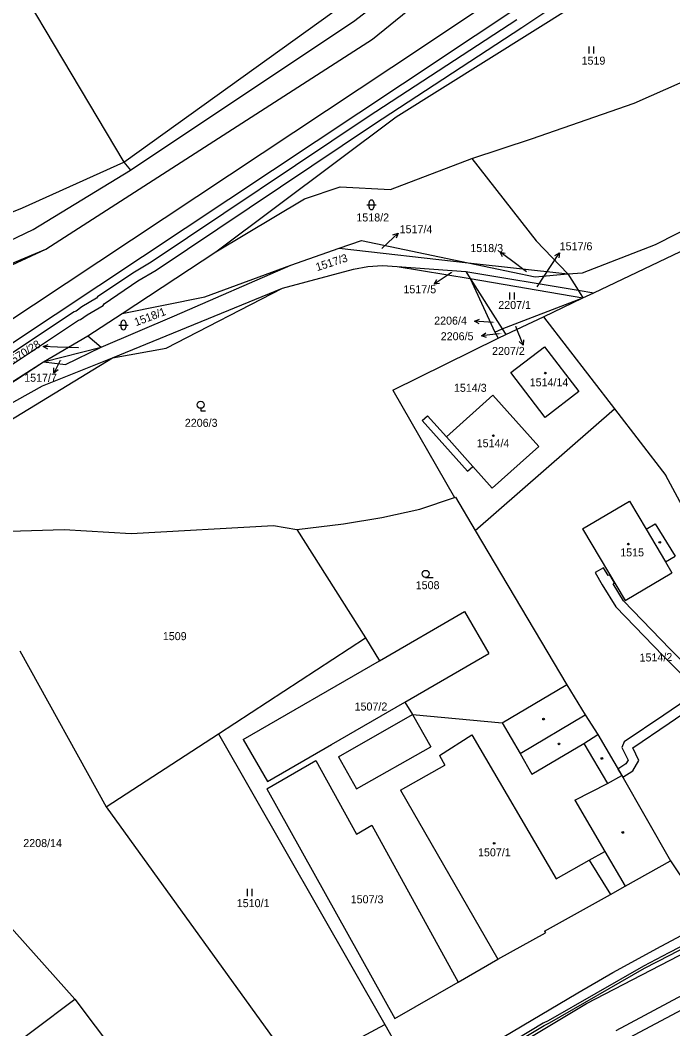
# Model space of a CAD drawing. Extents: x -785744 to -782822, y -1067550 to -1063910.
# Drawn here: x -784600.3 to -784461.6, y -1065501.6 to -1065287.5 of the extents above; entities that cross this region are included whole.
import ezdxf

# ---------------------------------------------------------------- set-up
doc = ezdxf.new("R2010")
doc.units = 0
for name, color, linetype in [('Hranice parcel', 7, 'Continuous'), ('Parcelní čísla', 7, 'Continuous'), ('Pop_ČP_popisy', 7, 'Continuous'), ('Poz_předměty', 7, 'Continuous'), ('Vnitřní kresba', 7, 'Continuous'), ('Věcná břemena k části', 7, 'Continuous'), ('Značky budov', 7, 'Continuous'), ('Značky kultur', 7, 'Continuous')]:
    doc.layers.add(name, color=color, linetype=linetype)

msp = doc.modelspace()

# ---------------------------------------------------------------- linework, layer by layer
at = {"layer": 'Hranice parcel'}
for p, q in [((-784590.62, -1065360.54), (-784583.03, -1065356.9)), ((-784496.05, -1065362.27), (-784488.9, -1065356.79)), ((-784488.9, -1065356.79), (-784481.6, -1065366.31)), ((-784595.34, -1065360.02), (-784590.62, -1065360.54)), ((-784488.73, -1065371.81), (-784496.05, -1065362.27)), ((-784481.6, -1065366.31), (-784488.73, -1065371.81)), ((-784449.44, -1065409.6), (-784463.06, -1065384.11))]:
    msp.add_line(p, q, dxfattribs=at)
for points in [[(-784525.39, -1065291.49), (-784458.2, -1065236.9)], [(-784613.69, -1065258.26), (-784578.25, -1065317.58)], [(-784529.14, -1065287.53), (-784497.16, -1065262.83)], [(-784578.25, -1065317.58), (-784530.8, -1065283.58)], [(-784520.38, -1065307.98), (-784482.12, -1065284.05)], [(-784576.84, -1065319.32), (-784529.14, -1065287.53)], [(-784469.84, -1065305.08), (-784435.56, -1065289.93)], [(-784594.82, -1065336.1), (-784525.39, -1065291.49)], [(-784491.61, -1065312.62), (-784469.84, -1065305.08)], [(-784558.68, -1065336.67), (-784520.38, -1065307.98)], [(-784504.3, -1065316.81), (-784491.61, -1065312.62)], [(-784478.41, -1065345.32), (-784415.58, -1065315.4)], [(-784599.77, -1065327.33), (-784578.25, -1065317.58)], [(-784578.25, -1065317.58), (-784576.84, -1065319.32)], [(-784521.59, -1065323.41), (-784504.3, -1065316.81)], [(-784504.3, -1065316.81), (-784490.62, -1065334.33)], [(-784597.52, -1065331.89), (-784576.84, -1065319.32)], [(-784539.85, -1065325.36), (-784532.28, -1065322.83)], [(-784532.28, -1065322.83), (-784521.59, -1065323.41)], [(-784465.27, -1065335.11), (-784442.86, -1065323.7)], [(-784558.68, -1065336.67), (-784539.85, -1065325.36)], [(-784609.19, -1065331.02), (-784599.77, -1065327.33)], [(-784646.63, -1065355.37), (-784597.52, -1065331.89)], [(-784532.5, -1065335.88), (-784527.78, -1065334.24)], [(-784527.78, -1065334.24), (-784505.11, -1065338.95)], [(-784490.62, -1065334.33), (-784483.88, -1065341.33)], [(-784646.59, -1065357.7), (-784594.82, -1065336.1)], [(-784644.83, -1065359.28), (-784594.82, -1065336.1)], [(-784578.58, -1065349.7), (-784558.68, -1065336.67)], [(-784542.77, -1065339.44), (-784532.5, -1065335.88)], [(-784532.5, -1065335.88), (-784505.11, -1065338.95)], [(-784480.78, -1065341.07), (-784465.27, -1065335.11)], [(-784505.11, -1065338.95), (-784490.82, -1065341.92)], [(-784505.11, -1065338.95), (-784483.88, -1065341.33)], [(-784567.48, -1065350.21), (-784542.77, -1065339.44)], [(-784561.01, -1065346.18), (-784542.77, -1065339.44)], [(-784544.54, -1065344.33), (-784529.46, -1065340.35)], [(-784529.46, -1065340.35), (-784526.42, -1065339.75)], [(-784526.42, -1065339.75), (-784523.27, -1065339.53)], [(-784523.27, -1065339.53), (-784520.19, -1065339.76)], [(-784520.19, -1065339.76), (-784504.68, -1065342.27)], [(-784520.19, -1065339.76), (-784505.6, -1065340.82)], [(-784505.6, -1065340.82), (-784481.74, -1065344.77)], [(-784505.6, -1065340.82), (-784504.68, -1065342.27)], [(-784490.82, -1065341.92), (-784483.88, -1065341.33)], [(-784483.88, -1065341.33), (-784480.78, -1065341.07)], [(-784504.68, -1065342.27), (-784497.84, -1065353.02)], [(-784504.68, -1065342.27), (-784480.72, -1065346.42)], [(-784504.68, -1065342.27), (-784499.4, -1065353.72)], [(-784580.66, -1065359.17), (-784544.54, -1065344.33)], [(-784481.74, -1065344.77), (-784478.41, -1065345.32)], [(-784480.72, -1065346.42), (-784478.41, -1065345.32)], [(-784578.58, -1065349.7), (-784561.01, -1065346.18)], [(-784497.84, -1065353.02), (-784480.72, -1065346.42)], [(-784489.11, -1065350.41), (-784480.72, -1065346.42)], [(-784585.9, -1065354.49), (-784578.58, -1065349.7)], [(-784583.03, -1065356.9), (-784567.48, -1065350.21)], [(-784497.09, -1065354.2), (-784489.11, -1065350.41)], [(-784489.11, -1065350.41), (-784474, -1065369.96)], [(-784499.4, -1065353.72), (-784497.84, -1065353.02)], [(-784499.4, -1065353.72), (-784498.72, -1065355)], [(-784498.72, -1065355), (-784497.09, -1065354.2)], [(-784497.84, -1065353.02), (-784497.09, -1065354.2)], [(-784595.34, -1065360.02), (-784585.9, -1065354.49)], [(-784585.9, -1065354.49), (-784583.03, -1065356.9)], [(-784521.1, -1065365.99), (-784498.72, -1065355)], [(-784595.34, -1065360.02), (-784583.03, -1065356.9)], [(-784705.42, -1065430.35), (-784595.34, -1065360.02)], [(-784632.51, -1065384.25), (-784595.34, -1065360.02)], [(-784621.81, -1065384.18), (-784580.66, -1065359.17)], [(-784595.55, -1065365.09), (-784580.66, -1065359.17)], [(-784607.11, -1065371.52), (-784595.55, -1065365.09)], [(-784521.1, -1065365.99), (-784508, -1065388.82)], [(-784509.72, -1065375.93), (-784499.84, -1065367.09)], [(-784499.84, -1065367.09), (-784490.1, -1065377.95)], [(-784503.57, -1065395.82), (-784474, -1065369.96)], [(-784474, -1065369.96), (-784463.06, -1065384.11)], [(-784514.85, -1065372.46), (-784513.72, -1065371.45)], [(-784514.85, -1065372.46), (-784505.24, -1065383.2)], [(-784513.72, -1065371.45), (-784509.72, -1065375.93)], [(-784499.95, -1065386.8), (-784490.1, -1065377.95)], [(-784505.24, -1065383.2), (-784504.11, -1065382.19)], [(-784504.11, -1065382.19), (-784499.95, -1065386.8)], [(-784515.33, -1065391.29), (-784508, -1065388.82)], [(-784508, -1065388.82), (-784507.77, -1065388.74)], [(-784507.77, -1065388.74), (-784503.57, -1065395.82)], [(-784480.77, -1065395.43), (-784470.81, -1065389.54)], [(-784470.81, -1065389.54), (-784467.26, -1065395.55)], [(-784523.46, -1065393.04), (-784515.33, -1065391.29)], [(-784576.66, -1065396.45), (-784546.44, -1065394.76)], [(-784546.44, -1065394.76), (-784541.49, -1065395.6)], [(-784541.49, -1065395.6), (-784531.55, -1065394.37)], [(-784531.55, -1065394.37), (-784523.46, -1065393.04)], [(-784467.26, -1065395.55), (-784465.33, -1065394.41)], [(-784465.33, -1065394.41), (-784461.12, -1065401.25)], [(-784611.81, -1065396.24), (-784590.89, -1065395.61)], [(-784590.89, -1065395.61), (-784576.66, -1065396.45)], [(-784541.49, -1065395.6), (-784526.9, -1065418.58)], [(-784503.57, -1065395.82), (-784484.12, -1065428.54)], [(-784480.77, -1065395.43), (-784471.74, -1065410.67)], [(-784463.18, -1065402.46), (-784461.12, -1065401.25)], [(-784463.18, -1065402.46), (-784461.83, -1065404.76)], [(-784471.74, -1065410.67), (-784461.83, -1065404.76)], [(-784523.93, -1065423.44), (-784505.84, -1065413.02)], [(-784505.84, -1065413.02), (-784500.7, -1065421.94)], [(-784558.15, -1065438.94), (-784526.9, -1065418.58)], [(-784526.9, -1065418.58), (-784523.93, -1065423.44)], [(-784600.35, -1065421.32), (-784581.99, -1065454.44)], [(-784518.55, -1065432.24), (-784500.7, -1065421.94)], [(-784552.89, -1065440.14), (-784523.93, -1065423.44)], [(-784497.84, -1065436.6), (-784484.31, -1065428.65)], [(-784484.31, -1065428.65), (-784484.12, -1065428.54)], [(-784484.12, -1065428.54), (-784480.24, -1065434.92)], [(-784534.14, -1065441.22), (-784518.55, -1065432.24)], [(-784518.55, -1065432.24), (-784516.93, -1065434.89)], [(-784516.93, -1065434.89), (-784497.84, -1065436.6)], [(-784480.24, -1065434.92), (-784477.51, -1065439.14)], [(-784581.99, -1065454.44), (-784558.15, -1065438.94)], [(-784558.15, -1065438.94), (-784522.78, -1065500.65)], [(-784477.51, -1065439.14), (-784472.46, -1065447.82)], [(-784552.89, -1065440.14), (-784547.74, -1065449.06)], [(-784547.74, -1065449.06), (-784534.14, -1065441.22)], [(-784547.87, -1065450.64), (-784537.48, -1065444.64)], [(-784537.48, -1065444.64), (-784528.8, -1065460.28)], [(-784472.46, -1065447.82), (-784462.08, -1065465.95)], [(-784547.87, -1065450.64), (-784520.68, -1065499.44)], [(-784581.99, -1065454.44), (-784541.45, -1065510.67)], [(-784528.8, -1065460.28), (-784525.52, -1065458.38)], [(-784525.52, -1065458.38), (-784507.23, -1065491.71)], [(-784620.39, -1065459.86), (-784588.68, -1065495.28)], [(-784462.08, -1065465.95), (-784458.03, -1065471.92)], [(-784464.11, -1065484.06), (-784454.24, -1065478.84)], [(-784474.32, -1065489.65), (-784464.11, -1065484.06)], [(-784481.8, -1065493.94), (-784474.32, -1065489.65)], [(-784473.04, -1065504.64), (-784447.2, -1065490.88)], [(-784520.68, -1065499.44), (-784507.23, -1065491.71)], [(-784633, -1065528.56), (-784588.68, -1065495.28)], [(-784588.68, -1065495.28), (-784571.41, -1065518.25)], [(-784515.32, -1065513.87), (-784481.8, -1065493.94)], [(-784541.45, -1065510.67), (-784522.78, -1065500.65)], [(-784522.78, -1065500.65), (-784515.32, -1065513.87)]]:
    msp.add_lwpolyline(points, dxfattribs=at)
at = {"layer": 'Pop_ČP_popisy'}
for p, q in [((-784522.17, -1065334.75), (-784519.99, -1065332.69)), ((-784495.9, -1065338.49), (-784498.3, -1065336.69)), ((-784487.34, -1065339.34), (-784485.7, -1065336.83)), ((-784509.78, -1065341.81), (-784512.28, -1065343.47)), ((-784500.74, -1065351.55), (-784503.73, -1065351.37)), ((-784499.27, -1065354.15), (-784502.25, -1065354.47)), ((-784494.56, -1065353.67), (-784493.43, -1065356.45)), ((-784592.37, -1065356.85), (-784595.37, -1065356.75)), ((-784591.75, -1065359.69), (-784593.09, -1065362.37))]:
    msp.add_line(p, q, dxfattribs=at)
for points in [[(-784521.06, -1065333.01), (-784519.99, -1065332.69), (-784520.37, -1065333.74)], [(-784523.45, -1065335.95), (-784522.17, -1065334.75)], [(-784497.8, -1065337.69), (-784498.3, -1065336.69), (-784497.2, -1065336.89)], [(-784486.66, -1065337.39), (-784485.7, -1065336.83), (-784485.83, -1065337.94)], [(-784492.72, -1065340.86), (-784495.9, -1065338.49)], [(-784508.62, -1065341.03), (-784509.78, -1065341.81)], [(-784490.44, -1065344.06), (-784487.34, -1065339.34)], [(-784511.17, -1065343.34), (-784512.28, -1065343.47), (-784511.72, -1065342.5)], [(-784502.77, -1065351.93), (-784503.73, -1065351.37), (-784502.71, -1065350.93)], [(-784499.8, -1065351.61), (-784500.74, -1065351.55)], [(-784501.21, -1065354.86), (-784502.25, -1065354.47), (-784501.31, -1065353.86)], [(-784498.48, -1065354.07), (-784499.27, -1065354.15)], [(-784495.05, -1065352.45), (-784494.56, -1065353.67)], [(-784594.39, -1065357.28), (-784595.37, -1065356.75), (-784594.35, -1065356.28)], [(-784493.35, -1065355.34), (-784493.43, -1065356.45), (-784494.27, -1065355.71)], [(-784587.9, -1065357.01), (-784592.37, -1065356.85)], [(-784592.2, -1065361.7), (-784593.09, -1065362.37), (-784593.09, -1065361.26)]]:
    msp.add_lwpolyline(points, dxfattribs=at)
at = {"layer": 'Poz_předměty'}
for points in [[(-784475.29, -1065266.76), (-784521.3, -1065297.53)], [(-784519.05, -1065300.99), (-784472.93, -1065270.24)], [(-784521.3, -1065297.53), (-784625.09, -1065366.22)], [(-784620.56, -1065368.26), (-784519.05, -1065300.99)]]:
    msp.add_lwpolyline(points, dxfattribs=at)
at = {"layer": 'Vnitřní kresba'}
for points in [[(-784483.88, -1065341.33), (-784481.74, -1065344.77)], [(-784569.27, -1065357.12), (-784544.54, -1065344.33)], [(-784481.74, -1065344.77), (-784480.72, -1065346.42)], [(-784580.66, -1065359.17), (-784569.27, -1065357.12)], [(-784509.72, -1065375.93), (-784504.11, -1065382.19)], [(-784467.26, -1065395.55), (-784463.18, -1065402.46)], [(-784532.64, -1065443.87), (-784516.93, -1065434.89)], [(-784516.93, -1065434.89), (-784513.04, -1065441.75)], [(-784494.06, -1065443.13), (-784480.24, -1065434.92)], [(-784497.84, -1065436.6), (-784494.06, -1065443.13)], [(-784511.16, -1065443.6), (-784504.31, -1065439.21)], [(-784504.31, -1065439.21), (-784486.4, -1065469.76)], [(-784480.53, -1065441.02), (-784477.51, -1065439.14)], [(-784528.78, -1065450.68), (-784513.04, -1065441.75)], [(-784491.54, -1065447.5), (-784480.53, -1065441.02)], [(-784480.53, -1065441.02), (-784475.5, -1065449.53)], [(-784532.64, -1065443.87), (-784528.78, -1065450.68)], [(-784511.16, -1065443.6), (-784510.03, -1065445.59)], [(-784494.06, -1065443.13), (-784491.54, -1065447.5)], [(-784519.48, -1065450.93), (-784510.03, -1065445.59)], [(-784475.5, -1065449.53), (-784472.46, -1065447.82)], [(-784482.42, -1065453.06), (-784475.5, -1065449.53)], [(-784519.48, -1065450.93), (-784498.75, -1065486.84)], [(-784482.42, -1065453.06), (-784476.03, -1065463.92)], [(-784479.36, -1065465.8), (-784476.03, -1065463.92)], [(-784476.03, -1065463.92), (-784471.7, -1065471.31)], [(-784486.4, -1065469.76), (-784479.36, -1065465.8)], [(-784479.36, -1065465.8), (-784474.87, -1065473.07)], [(-784471.7, -1065471.31), (-784462.08, -1065465.95)], [(-784474.87, -1065473.07), (-784471.7, -1065471.31)], [(-784488.88, -1065480.88), (-784474.87, -1065473.07)], [(-784498.75, -1065486.84), (-784488.68, -1065481.23)], [(-784488.88, -1065480.88), (-784488.68, -1065481.23)], [(-784479.97, -1065496.19), (-784452.48, -1065482.03)], [(-784507.23, -1065491.71), (-784498.75, -1065486.84)], [(-784473.63, -1065501.97), (-784448.33, -1065488.45)], [(-784516.64, -1065518.22), (-784479.97, -1065496.19)]]:
    msp.add_lwpolyline(points, dxfattribs=at)
at = {"layer": 'Věcná břemena k části'}
for p, q in [((-784493.67, -1065289.04), (-784465.14, -1065269.81)), ((-784494.77, -1065287.38), (-784526.33, -1065307.97)), ((-784525.23, -1065309.63), (-784493.67, -1065289.04)), ((-784526.33, -1065307.97), (-784572.47, -1065338.83)), ((-784571.39, -1065340.51), (-784525.23, -1065309.63)), ((-784572.47, -1065338.83), (-784576.32, -1065341.14)), ((-784576.32, -1065341.14), (-784583.81, -1065346.21)), ((-784575.24, -1065342.82), (-784571.39, -1065340.51)), ((-784582.41, -1065347.67), (-784575.24, -1065342.82)), ((-784584.03, -1065346.5), (-784587.17, -1065348.32)), ((-784583.81, -1065346.21), (-784584.03, -1065346.5)), ((-784582.67, -1065348.02), (-784582.41, -1065347.67)), ((-784588.78, -1065349.36), (-784626.31, -1065374.34)), ((-784588.38, -1065349.22), (-784588.78, -1065349.36)), ((-784587.17, -1065348.32), (-784588.38, -1065349.22)), ((-784586.07, -1065350), (-784582.67, -1065348.02)), ((-784625.21, -1065376), (-784587.88, -1065351.16)), ((-784587.88, -1065351.16), (-784587.44, -1065351)), ((-784587.44, -1065351), (-784586.07, -1065350))]:
    msp.add_line(p, q, dxfattribs=at)
for points in [[(-784476.35, -1065403.7), (-784478.11, -1065404.74)], [(-784478.11, -1065404.74), (-784476.6, -1065407.31)], [(-784475.35, -1065405.39), (-784476.35, -1065403.7)], [(-784474.99, -1065405.18), (-784475.35, -1065405.39)], [(-784473.96, -1065406.92), (-784474.99, -1065405.18)], [(-784476.6, -1065407.31), (-784473.74, -1065411.99)], [(-784474.31, -1065407.12), (-784473.96, -1065406.92)], [(-784472.11, -1065410.73), (-784474.31, -1065407.12)], [(-784473.74, -1065411.99), (-784463.63, -1065422.4)], [(-784462.17, -1065420.96), (-784472.11, -1065410.73)], [(-784463.63, -1065422.4), (-784456.48, -1065429.54)], [(-784455.18, -1065427.94), (-784462.17, -1065420.96)], [(-784458.6, -1065431.71), (-784463.54, -1065435)], [(-784463.54, -1065435), (-784471.92, -1065440.67)], [(-784462.4, -1065436.68), (-784458.31, -1065433.96)], [(-784470.12, -1065441.91), (-784462.4, -1065436.68)], [(-784471.92, -1065440.67), (-784472.42, -1065441.84)], [(-784472.42, -1065441.84), (-784471.1, -1065444.54)], [(-784468.8, -1065444.62), (-784470.12, -1065441.91)], [(-784471.58, -1065445.36), (-784473.26, -1065446.44)], [(-784471.1, -1065444.54), (-784471.58, -1065445.36)], [(-784470.08, -1065446.8), (-784468.8, -1065444.62)], [(-784473.26, -1065446.44), (-784472.46, -1065447.82)], [(-784472.46, -1065447.82), (-784472.24, -1065448.2)], [(-784472.24, -1065448.2), (-784470.08, -1065446.8)], [(-784453.41, -1065480.8), (-784462.44, -1065485.5)], [(-784462.21, -1065485.94), (-784453.01, -1065481.16)], [(-784462.44, -1065485.5), (-784467.84, -1065488.28)], [(-784467.6, -1065488.72), (-784462.21, -1065485.94)], [(-784467.84, -1065488.28), (-784488.08, -1065499.87)], [(-784487.83, -1065500.31), (-784467.6, -1065488.72)], [(-784489.15, -1065500.43), (-784506.74, -1065511)], [(-784506.48, -1065511.42), (-784488.93, -1065500.87)], [(-784488.08, -1065499.87), (-784489.15, -1065500.43)], [(-784488.93, -1065500.87), (-784487.83, -1065500.31)]]:
    msp.add_lwpolyline(points, dxfattribs=at)
at = {"layer": 'Značky budov'}
for centre in [(-784488.69, -1065362.39), (-784499.72, -1065375.68), (-784471.05, -1065398.7), (-784464.37, -1065398.31), (-784489.07, -1065435.84), (-784485.77, -1065441.11), (-784476.67, -1065444.19), (-784472.23, -1065459.91), (-784499.56, -1065462.22)]:
    msp.add_circle(centre, 0.175, dxfattribs=at)
at = {"layer": 'Značky kultur'}
for p, q in [((-784479.41, -1065294.53), (-784479.41, -1065293.03)), ((-784478.41, -1065294.53), (-784478.41, -1065293.03)), ((-784526.13, -1065327.16), (-784526.13, -1065326.16)), ((-784525.13, -1065326.16), (-784525.13, -1065327.16)), ((-784526.63, -1065326.66), (-784524.63, -1065326.66)), ((-784496.26, -1065346.74), (-784496.26, -1065345.24)), ((-784495.26, -1065346.74), (-784495.26, -1065345.24)), ((-784578.82, -1065352.68), (-784578.82, -1065351.68)), ((-784577.82, -1065351.68), (-784577.82, -1065352.68)), ((-784579.32, -1065352.18), (-784577.32, -1065352.18)), ((-784514.12, -1065405.76), (-784512.52, -1065405.76)), ((-784551.95, -1065473.41), (-784551.95, -1065471.91)), ((-784550.95, -1065473.41), (-784550.95, -1065471.91))]:
    msp.add_line(p, q, dxfattribs=at)
msp.add_lwpolyline([(-784561.92, -1065369.86), (-784561.92, -1065370.36), (-784560.92, -1065370.36)], dxfattribs=at)
for centre in [(-784561.92, -1065369.11), (-784514.12, -1065405.01)]:
    msp.add_circle(centre, 0.75, dxfattribs=at)
for centre, start, end in [((-784525.63, -1065326.16), 0, 180), ((-784525.63, -1065327.16), 180, 0), ((-784578.32, -1065351.68), 0, 180), ((-784578.32, -1065352.68), 180, 0)]:
    msp.add_arc(centre, 0.5, start, end, dxfattribs=at)

# ---------------------------------------------------------------- texts
at = {"layer": 'Parcelní čísla'}
for s, height, p in [('1519', 1.7, (-784480.99, -1065296.9)), ('1518/2', 1.7, (-784528.84, -1065330.19)), ('1517/4', 0.1, (-784523.45, -1065335.95)), ('1517/5', 0.1, (-784508.62, -1065341.03)), ('1518/3', 0.1, (-784492.72, -1065340.86)), ('1517/6', 0.1, (-784490.44, -1065344.06)), ('2207/1', 1.7, (-784498.69, -1065348.77)), ('2206/4', 0.1, (-784499.8, -1065351.61)), ('2206/5', 0.1, (-784498.48, -1065354.07)), ('2207/2', 0.1, (-784495.05, -1065352.45)), ('1570/28', 0.1, (-784587.9, -1065357.01)), ('1517/7', 0.1, (-784591.75, -1065359.69)), ('1514/3', 1.7, (-784508.11, -1065366.36)), ('1514/14', 1.7, (-784492.01, -1065365.19)), ('2206/3', 1.7, (-784565.29, -1065373.79)), ('1514/4', 1.7, (-784503.27, -1065378.12)), ('1515', 1.7, (-784472.78, -1065401.3)), ('1508', 1.7, (-784516.23, -1065408.26)), ('1509', 1.7, (-784569.96, -1065419.08)), ('1507/2', 1.7, (-784529.22, -1065434.02)), ('2208/14', 1.7, (-784599.61, -1065463.01)), ('1507/1', 1.7, (-784502.99, -1065464.98)), ('1510/1', 1.7, (-784554.25, -1065475.77)), ('1507/3', 1.7, (-784530.04, -1065474.95))]:
    msp.add_text(s, height=height, dxfattribs=at).set_placement(p)
for s, rotation, p in [('1517/3', 17.6629, (-784537.17, -1065340.75)), ('1518/1', 20.6744, (-784575.65, -1065352.44)), ('1514/2', 1.1406, (-784468.65, -1065423.64))]:
    msp.add_text(s, height=1.7, rotation=rotation, dxfattribs=at).set_placement(p)
at = {"layer": 'Pop_ČP_popisy'}
for s, p in [('1517/4', (-784519.64, -1065332.69)), ('1518/3', (-784504.62, -1065336.69)), ('1517/6', (-784485.64, -1065336.31)), ('1517/5', (-784518.84, -1065345.44)), ('2206/4', (-784512.31, -1065352.09)), ('2206/5', (-784510.91, -1065355.41)), ('2207/2', (-784500.01, -1065358.53)), ('1517/7', (-784599.42, -1065364.22))]:
    msp.add_text(s, height=1.7, dxfattribs=at).set_placement(p)
msp.add_text('1570/28', height=1.7, rotation=31.9963, dxfattribs=at).set_placement((-784602.71, -1065361.04))

doc.saveas('drawing.dxf')
